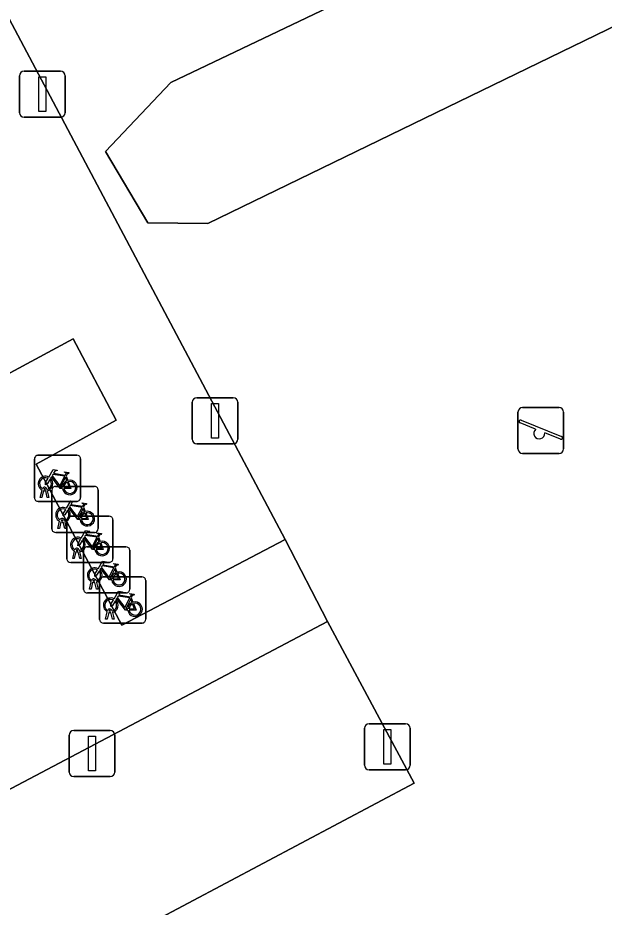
# Model space of a CAD drawing. Extents: x 162879 to 165540, y 384011 to 385181.
# Drawn here: x 163077.13 to 163089.84, y 384121.61 to 384140.91 of the extents above; entities that cross this region are included whole.
import ezdxf

# ---------------------------------------------------------------- set-up
doc = ezdxf.new("R2010")
doc.units = 0
for name, color, linetype in [('IMGEO_Fietsenrek', 7, 'Continuous'), ('IMGEO_Groenvoorziening', 7, 'Continuous'), ('IMGEO_Lichtmast', 7, 'Continuous'), ('IMGEO_Rijbaan_lokaal_open', 7, 'Continuous'), ('IMGEO_Speelvoorziening', 7, 'Continuous')]:
    doc.layers.add(name, color=color, linetype=linetype)

msp = doc.modelspace()

# ---------------------------------------------------------------- linework, layer by layer
at = {"layer": 'IMGEO_Fietsenrek'}
for p, q in [((163077.567, 384131.42), (163078.408, 384131.42)), ((163078.408, 384131.42), (163077.567, 384131.42)), ((163077.492, 384130.495), (163077.492, 384131.336)), ((163077.492, 384131.336), (163077.492, 384130.495)), ((163078.492, 384131.345), (163078.492, 384130.504)), ((163078.492, 384130.504), (163078.492, 384131.345)), ((163078.179, 384130.969), (163078.215, 384130.874)), ((163077.619, 384130.504), (163077.658, 384130.664)), ((163077.688, 384130.652), (163077.653, 384130.504)), ((163077.73, 384130.676), (163077.729, 384130.68)), ((163077.771, 384130.504), (163077.737, 384130.646)), ((163077.761, 384130.687), (163077.762, 384130.68)), ((163077.769, 384130.65), (163077.804, 384130.504)), ((163077.871, 384129.819), (163077.871, 384130.66)), ((163077.871, 384130.66), (163077.871, 384129.819)), ((163077.946, 384130.744), (163078.787, 384130.744)), ((163078.787, 384130.744), (163077.946, 384130.744)), ((163078.871, 384130.669), (163078.871, 384129.828)), ((163078.871, 384129.828), (163078.871, 384130.669)), ((163078.417, 384130.42), (163077.576, 384130.42)), ((163077.576, 384130.42), (163078.417, 384130.42)), ((163077.653, 384130.504), (163077.619, 384130.504)), ((163077.804, 384130.504), (163077.771, 384130.504)), ((163078.558, 384130.293), (163078.594, 384130.198)), ((163078.269, 384130.096), (163079.11, 384130.096)), ((163079.11, 384130.096), (163078.269, 384130.096)), ((163079.194, 384130.021), (163079.194, 384129.18)), ((163079.194, 384129.18), (163079.194, 384130.021)), ((163077.998, 384129.828), (163078.037, 384129.988)), ((163078.032, 384129.828), (163077.998, 384129.828)), ((163078.067, 384129.976), (163078.032, 384129.828)), ((163078.109, 384130), (163078.108, 384130.004)), ((163078.15, 384129.828), (163078.116, 384129.97)), ((163078.14, 384130.011), (163078.141, 384130.004)), ((163078.148, 384129.974), (163078.183, 384129.828)), ((163078.183, 384129.828), (163078.15, 384129.828)), ((163078.194, 384129.171), (163078.194, 384130.012)), ((163078.194, 384130.012), (163078.194, 384129.171)), ((163078.796, 384129.744), (163077.955, 384129.744)), ((163077.955, 384129.744), (163078.796, 384129.744)), ((163078.881, 384129.645), (163078.917, 384129.55)), ((163078.321, 384129.18), (163078.36, 384129.34)), ((163078.39, 384129.328), (163078.355, 384129.18)), ((163078.432, 384129.352), (163078.431, 384129.356)), ((163078.473, 384129.18), (163078.439, 384129.322)), ((163078.463, 384129.363), (163078.464, 384129.356)), ((163078.471, 384129.326), (163078.506, 384129.18)), ((163078.558, 384128.507), (163078.558, 384129.348)), ((163078.558, 384129.348), (163078.558, 384128.507)), ((163078.633, 384129.432), (163079.474, 384129.432)), ((163079.474, 384129.432), (163078.633, 384129.432)), ((163079.558, 384129.357), (163079.558, 384128.516)), ((163079.558, 384128.516), (163079.558, 384129.357)), ((163079.119, 384129.096), (163078.278, 384129.096)), ((163078.278, 384129.096), (163079.119, 384129.096)), ((163078.355, 384129.18), (163078.321, 384129.18)), ((163078.506, 384129.18), (163078.473, 384129.18)), ((163079.245, 384128.981), (163079.281, 384128.886)), ((163078.685, 384128.516), (163078.724, 384128.676)), ((163078.754, 384128.664), (163078.719, 384128.516)), ((163078.796, 384128.688), (163078.795, 384128.692)), ((163078.827, 384128.699), (163078.828, 384128.692)), ((163078.835, 384128.662), (163078.87, 384128.516)), ((163078.905, 384127.854), (163078.905, 384128.695)), ((163078.905, 384128.695), (163078.905, 384127.854)), ((163078.98, 384128.779), (163079.821, 384128.779)), ((163079.821, 384128.779), (163078.98, 384128.779)), ((163079.905, 384128.704), (163079.905, 384127.863)), ((163079.905, 384127.863), (163079.905, 384128.704)), ((163078.719, 384128.516), (163078.685, 384128.516)), ((163078.837, 384128.516), (163078.803, 384128.658)), ((163078.87, 384128.516), (163078.837, 384128.516)), ((163079.483, 384128.432), (163078.642, 384128.432)), ((163078.642, 384128.432), (163079.483, 384128.432)), ((163079.592, 384128.328), (163079.628, 384128.233)), ((163079.032, 384127.863), (163079.071, 384128.023)), ((163079.101, 384128.011), (163079.066, 384127.863)), ((163079.143, 384128.035), (163079.142, 384128.039)), ((163079.184, 384127.863), (163079.15, 384128.005)), ((163079.174, 384128.046), (163079.175, 384128.039)), ((163079.182, 384128.009), (163079.217, 384127.863)), ((163079.83, 384127.779), (163078.989, 384127.779)), ((163078.989, 384127.779), (163079.83, 384127.779)), ((163079.066, 384127.863), (163079.032, 384127.863)), ((163079.217, 384127.863), (163079.184, 384127.863))]:
    msp.add_line(p, q, dxfattribs=at)
for points in [[(163077.805, 384130.946), (163077.9, 384131.11), (163077.986, 384131.096), (163077.988, 384131.087), (163077.932, 384131.076), (163077.905, 384131.031), (163078.161, 384130.99)], [(163078.148, 384130.965), (163077.891, 384131.006), (163077.874, 384130.977), (163078.041, 384130.757), (163078.148, 384130.965)], [(163078.161, 384130.99), (163078.186, 384131.039), (163078.18, 384131.043), (163078.157, 384131.047), (163078.145, 384131.054), (163078.144, 384131.057), (163078.146, 384131.062), (163078.241, 384131.047), (163078.243, 384131.037), (163078.233, 384131.024), (163078.221, 384131.018), (163078.207, 384131.024), (163078.179, 384130.969)], [(163077.826, 384130.894), (163077.774, 384130.804), (163077.734, 384130.779), (163077.735, 384130.826), (163077.79, 384130.92)], [(163078.101, 384130.702), (163078.051, 384130.702), (163077.86, 384130.953), (163077.841, 384130.921)], [(163078.196, 384130.867), (163078.166, 384130.944), (163078.057, 384130.726), (163078.1, 384130.726)], [(163078.13, 384130.726), (163078.25, 384130.725), (163078.206, 384130.839)], [(163078.226, 384130.846), (163078.281, 384130.701), (163078.131, 384130.701)], [(163078.184, 384130.27), (163078.279, 384130.434), (163078.365, 384130.42), (163078.367, 384130.411), (163078.311, 384130.4), (163078.284, 384130.355), (163078.54, 384130.314)], [(163078.205, 384130.218), (163078.153, 384130.128), (163078.113, 384130.103), (163078.114, 384130.15), (163078.169, 384130.244)], [(163078.48, 384130.026), (163078.43, 384130.026), (163078.239, 384130.277), (163078.22, 384130.245)], [(163078.527, 384130.289), (163078.27, 384130.33), (163078.253, 384130.301), (163078.42, 384130.081), (163078.527, 384130.289)], [(163078.575, 384130.191), (163078.545, 384130.268), (163078.436, 384130.05), (163078.479, 384130.05)], [(163078.54, 384130.314), (163078.565, 384130.363), (163078.559, 384130.367), (163078.536, 384130.371), (163078.524, 384130.378), (163078.523, 384130.381), (163078.525, 384130.386), (163078.62, 384130.371), (163078.622, 384130.361), (163078.612, 384130.348), (163078.6, 384130.342), (163078.586, 384130.348), (163078.558, 384130.293)], [(163078.509, 384130.05), (163078.629, 384130.049), (163078.585, 384130.163)], [(163078.605, 384130.17), (163078.66, 384130.025), (163078.51, 384130.025)], [(163078.507, 384129.622), (163078.602, 384129.786), (163078.688, 384129.772), (163078.69, 384129.763), (163078.634, 384129.752), (163078.607, 384129.707), (163078.863, 384129.666)], [(163078.803, 384129.378), (163078.753, 384129.378), (163078.562, 384129.629), (163078.543, 384129.597)], [(163078.85, 384129.641), (163078.593, 384129.682), (163078.576, 384129.653), (163078.743, 384129.433), (163078.85, 384129.641)], [(163078.863, 384129.666), (163078.888, 384129.715), (163078.882, 384129.719), (163078.859, 384129.723), (163078.847, 384129.73), (163078.846, 384129.733), (163078.848, 384129.738), (163078.943, 384129.723), (163078.945, 384129.713), (163078.935, 384129.7), (163078.923, 384129.694), (163078.909, 384129.7), (163078.881, 384129.645)], [(163078.528, 384129.57), (163078.476, 384129.48), (163078.436, 384129.455), (163078.437, 384129.502), (163078.492, 384129.596)], [(163078.898, 384129.543), (163078.868, 384129.62), (163078.759, 384129.402), (163078.802, 384129.402)], [(163078.832, 384129.402), (163078.952, 384129.401), (163078.908, 384129.515)], [(163078.928, 384129.522), (163078.983, 384129.377), (163078.833, 384129.377)], [(163078.871, 384128.958), (163078.966, 384129.122), (163079.052, 384129.108), (163079.054, 384129.099), (163078.998, 384129.088), (163078.971, 384129.043), (163079.227, 384129.002)], [(163079.227, 384129.002), (163079.252, 384129.051), (163079.246, 384129.055), (163079.223, 384129.059), (163079.211, 384129.066), (163079.21, 384129.069), (163079.212, 384129.074), (163079.307, 384129.059), (163079.309, 384129.049), (163079.299, 384129.036), (163079.287, 384129.03), (163079.273, 384129.036), (163079.245, 384128.981)], [(163078.892, 384128.906), (163078.84, 384128.816), (163078.8, 384128.791), (163078.801, 384128.838), (163078.856, 384128.932)], [(163079.167, 384128.714), (163079.117, 384128.714), (163078.926, 384128.965), (163078.907, 384128.933)], [(163079.214, 384128.977), (163078.957, 384129.018), (163078.94, 384128.989), (163079.107, 384128.769), (163079.214, 384128.977)], [(163079.262, 384128.879), (163079.232, 384128.956), (163079.123, 384128.738), (163079.166, 384128.738)], [(163079.292, 384128.858), (163079.347, 384128.713), (163079.197, 384128.713)], [(163079.196, 384128.738), (163079.316, 384128.737), (163079.272, 384128.851)], [(163079.218, 384128.305), (163079.313, 384128.469), (163079.399, 384128.455), (163079.401, 384128.446), (163079.345, 384128.435), (163079.318, 384128.39), (163079.574, 384128.349)], [(163079.239, 384128.253), (163079.187, 384128.163), (163079.147, 384128.138), (163079.148, 384128.185), (163079.203, 384128.279)], [(163079.514, 384128.061), (163079.464, 384128.061), (163079.273, 384128.312), (163079.254, 384128.28)], [(163079.561, 384128.324), (163079.304, 384128.365), (163079.287, 384128.336), (163079.454, 384128.116), (163079.561, 384128.324)], [(163079.609, 384128.226), (163079.579, 384128.303), (163079.47, 384128.085), (163079.513, 384128.085)], [(163079.574, 384128.349), (163079.599, 384128.398), (163079.593, 384128.402), (163079.57, 384128.406), (163079.558, 384128.413), (163079.557, 384128.416), (163079.559, 384128.421), (163079.654, 384128.406), (163079.656, 384128.396), (163079.646, 384128.383), (163079.634, 384128.377), (163079.62, 384128.383), (163079.592, 384128.328)], [(163079.543, 384128.085), (163079.663, 384128.084), (163079.619, 384128.198)], [(163079.639, 384128.205), (163079.694, 384128.06), (163079.544, 384128.06)]]:
    msp.add_lwpolyline(points, dxfattribs=at)
for centre, radius, start, end in [((163077.57, 384131.342), 0.0779, 92.4484, 184.2845), ((163077.57, 384131.342), 0.0779, 92.4484, 184.2845), ((163078.414, 384131.342), 0.0779, 2.4484, 94.2845), ((163078.414, 384131.342), 0.0779, 2.4484, 94.2845), ((163077.732, 384130.805), 0.159, 62.6766, 242.1369), ((163077.732, 384130.805), 0.129, 63.3192, 238.903), ((163077.732, 384130.805), 0.129, 283.6043, 43.4302), ((163077.732, 384130.805), 0.159, 283.5766, 46.6042), ((163078.259, 384130.721), 0.159, 113.3408, 178.3217), ((163078.259, 384130.721), 0.159, 187.0065, 105.7708), ((163078.259, 384130.721), 0.129, 113.923, 177.9556), ((163078.259, 384130.721), 0.129, 188.6715, 104.5883), ((163077.712, 384130.676), 0.0499, 12.8025, 158.6934), ((163077.732, 384130.805), 0.159, 253.9967, 271.7867), ((163077.712, 384130.676), 0.0174, 12.8025, 163.4502), ((163077.732, 384130.805), 0.129, 253.415, 269.0204), ((163077.949, 384130.666), 0.0779, 92.4484, 184.2845), ((163077.949, 384130.666), 0.0779, 92.4484, 184.2845), ((163078.793, 384130.666), 0.0779, 2.4484, 94.2845), ((163078.793, 384130.666), 0.0779, 2.4484, 94.2845), ((163077.57, 384130.498), 0.0779, 182.4484, 274.2845), ((163077.57, 384130.498), 0.0779, 182.4484, 274.2845), ((163078.414, 384130.498), 0.0779, 272.4484, 4.2845), ((163078.414, 384130.498), 0.0779, 272.4484, 4.2845), ((163078.111, 384130.129), 0.159, 62.6766, 242.1369), ((163078.111, 384130.129), 0.129, 63.3192, 238.903), ((163078.111, 384130.129), 0.129, 283.6043, 43.4302), ((163078.111, 384130.129), 0.159, 283.5766, 46.6042), ((163078.091, 384130), 0.0499, 12.8025, 158.6934), ((163078.091, 384130), 0.0174, 12.8025, 163.4502), ((163078.272, 384130.018), 0.0779, 92.4484, 184.2845), ((163078.272, 384130.018), 0.0779, 92.4484, 184.2845), ((163078.638, 384130.045), 0.159, 113.3408, 178.3217), ((163078.638, 384130.045), 0.159, 187.0065, 105.7708), ((163078.638, 384130.045), 0.129, 113.923, 177.9556), ((163078.638, 384130.045), 0.129, 188.6715, 104.5883), ((163079.116, 384130.018), 0.0779, 2.4484, 94.2845), ((163079.116, 384130.018), 0.0779, 2.4484, 94.2845), ((163078.111, 384130.129), 0.159, 253.9967, 271.7867), ((163078.111, 384130.129), 0.129, 253.415, 269.0204), ((163078.793, 384129.822), 0.0779, 272.4484, 4.2845), ((163078.793, 384129.822), 0.0779, 272.4484, 4.2845), ((163077.949, 384129.822), 0.0779, 182.4484, 274.2845), ((163077.949, 384129.822), 0.0779, 182.4484, 274.2845), ((163078.434, 384129.481), 0.159, 62.6766, 242.1369), ((163078.434, 384129.481), 0.129, 63.3192, 238.903), ((163078.434, 384129.481), 0.129, 283.6043, 43.4302), ((163078.434, 384129.481), 0.159, 283.5766, 46.6042), ((163078.961, 384129.397), 0.159, 113.3408, 178.3217), ((163078.961, 384129.397), 0.159, 187.0065, 105.7708), ((163078.961, 384129.397), 0.129, 113.923, 177.9556), ((163078.961, 384129.397), 0.129, 188.6715, 104.5883), ((163078.414, 384129.352), 0.0499, 12.8025, 158.6934), ((163078.434, 384129.481), 0.159, 253.9967, 271.7867), ((163078.414, 384129.352), 0.0174, 12.8025, 163.4502), ((163078.434, 384129.481), 0.129, 253.415, 269.0204), ((163078.636, 384129.354), 0.0779, 92.4484, 184.2845), ((163078.636, 384129.354), 0.0779, 92.4484, 184.2845), ((163079.48, 384129.354), 0.0779, 2.4484, 94.2845), ((163079.48, 384129.354), 0.0779, 2.4484, 94.2845), ((163078.272, 384129.174), 0.0779, 182.4484, 274.2845), ((163078.272, 384129.174), 0.0779, 182.4484, 274.2845), ((163079.116, 384129.174), 0.0779, 272.4484, 4.2845), ((163079.116, 384129.174), 0.0779, 272.4484, 4.2845), ((163078.798, 384128.817), 0.159, 62.6766, 242.1369), ((163078.798, 384128.817), 0.129, 63.3192, 238.903), ((163078.798, 384128.817), 0.129, 283.6043, 43.4302), ((163078.798, 384128.817), 0.159, 283.5766, 46.6042), ((163079.325, 384128.733), 0.159, 113.3408, 178.3217), ((163079.325, 384128.733), 0.159, 187.0065, 105.7708), ((163079.325, 384128.733), 0.129, 188.6715, 104.5883), ((163078.778, 384128.688), 0.0499, 12.8025, 158.6934), ((163078.798, 384128.817), 0.159, 253.9967, 271.7867), ((163078.778, 384128.688), 0.0174, 12.8025, 163.4502), ((163078.798, 384128.817), 0.129, 253.415, 269.0204), ((163078.983, 384128.701), 0.0779, 92.4484, 184.2845), ((163078.983, 384128.701), 0.0779, 92.4484, 184.2845), ((163079.325, 384128.733), 0.129, 113.923, 177.9556), ((163079.827, 384128.701), 0.0779, 2.4484, 94.2845), ((163079.827, 384128.701), 0.0779, 2.4484, 94.2845), ((163078.636, 384128.51), 0.0779, 182.4484, 274.2845), ((163078.636, 384128.51), 0.0779, 182.4484, 274.2845), ((163079.48, 384128.51), 0.0779, 272.4484, 4.2845), ((163079.48, 384128.51), 0.0779, 272.4484, 4.2845), ((163079.145, 384128.164), 0.159, 62.6766, 242.1369), ((163079.145, 384128.164), 0.129, 63.3192, 238.903), ((163079.145, 384128.164), 0.159, 283.5766, 46.6042), ((163079.125, 384128.035), 0.0499, 12.8025, 158.6934), ((163079.145, 384128.164), 0.129, 283.6043, 43.4302), ((163079.672, 384128.08), 0.159, 113.3408, 178.3217), ((163079.672, 384128.08), 0.159, 187.0065, 105.7708), ((163079.672, 384128.08), 0.129, 113.923, 177.9556), ((163079.672, 384128.08), 0.129, 188.6715, 104.5883), ((163079.145, 384128.164), 0.159, 253.9967, 271.7867), ((163079.125, 384128.035), 0.0174, 12.8025, 163.4502), ((163079.145, 384128.164), 0.129, 253.415, 269.0204), ((163078.983, 384127.857), 0.0779, 182.4484, 274.2845), ((163078.983, 384127.857), 0.0779, 182.4484, 274.2845), ((163079.827, 384127.857), 0.0779, 272.4484, 4.2845), ((163079.827, 384127.857), 0.0779, 272.4484, 4.2845)]:
    msp.add_arc(centre, radius, start, end, dxfattribs=at)
at = {"layer": 'IMGEO_Groenvoorziening'}
msp.add_lwpolyline([(163080.048, 384198.225), (163053.853, 384184.48), (163067.382, 384158.999), (163093.542, 384172.882), (163094.565, 384170.805), (163101.195, 384158.277), (163100.648, 384157.988), (163101.839, 384155.875), (163076.172, 384142.348), (163082.929, 384129.591), (163083.846, 384127.811), (163085.723, 384124.303), (163069.383, 384115.626), (163064.419, 384125.025), (163037.943, 384111.038)], dxfattribs=at)
for points in [[(163101.524, 384146.311), (163103.594, 384142.638), (163105.683, 384143.589), (163103.142, 384149.192), (163102.275, 384149.563), (163100.717, 384149.185), (163080.452, 384139.512), (163079.03, 384138.011), (163079.948, 384136.467), (163081.254, 384136.447)], [(163100.717, 384149.185), (163102.275, 384149.563), (163103.142, 384149.192), (163105.683, 384143.589), (163103.594, 384142.638), (163101.524, 384146.311), (163081.254, 384136.447), (163079.948, 384136.467), (163079.03, 384138.011), (163080.452, 384139.512)], [(163083.846, 384127.811), (163082.929, 384129.591), (163079.384, 384127.734), (163077.526, 384131.227), (163079.261, 384132.185), (163078.334, 384133.947), (163076.597, 384133.011), (163074.717, 384136.564), (163076.458, 384137.481), (163075.538, 384139.215), (163068.486, 384135.503), (163069.441, 384133.73), (163071.182, 384134.632), (163073.005, 384131.111), (163071.298, 384130.178), (163072.243, 384128.47), (163074.003, 384129.358), (163075.824, 384125.871), (163074.124, 384124.934), (163075.048, 384123.169)]]:
    msp.add_lwpolyline(points, close=True, dxfattribs=at)
at = {"layer": 'IMGEO_Lichtmast'}
for p, q in [((163077.266, 384139.754), (163078.056, 384139.754)), ((163078.056, 384139.754), (163077.266, 384139.754)), ((163077.166, 384138.854), (163077.166, 384139.654)), ((163077.166, 384139.654), (163077.166, 384138.854)), ((163078.156, 384139.654), (163078.156, 384138.854)), ((163078.156, 384138.854), (163078.156, 384139.654)), ((163078.056, 384138.754), (163077.266, 384138.754)), ((163077.266, 384138.754), (163078.056, 384138.754)), ((163080.913, 384131.769), (163080.913, 384132.569)), ((163080.913, 384132.569), (163080.913, 384131.769)), ((163081.013, 384132.669), (163081.803, 384132.669)), ((163081.803, 384132.669), (163081.013, 384132.669)), ((163081.903, 384132.569), (163081.903, 384131.769)), ((163081.903, 384131.769), (163081.903, 384132.569)), ((163081.803, 384131.669), (163081.013, 384131.669)), ((163081.013, 384131.669), (163081.803, 384131.669)), ((163084.747, 384125.594), (163085.537, 384125.594)), ((163085.537, 384125.594), (163084.747, 384125.594)), ((163078.344, 384125.446), (163079.134, 384125.446)), ((163079.134, 384125.446), (163078.344, 384125.446)), ((163084.647, 384124.694), (163084.647, 384125.494)), ((163084.647, 384125.494), (163084.647, 384124.694)), ((163085.637, 384125.494), (163085.637, 384124.694)), ((163085.637, 384124.694), (163085.637, 384125.494)), ((163078.244, 384124.546), (163078.244, 384125.346)), ((163078.244, 384125.346), (163078.244, 384124.546)), ((163079.234, 384125.346), (163079.234, 384124.546)), ((163079.234, 384124.546), (163079.234, 384125.346)), ((163079.134, 384124.446), (163078.344, 384124.446)), ((163078.344, 384124.446), (163079.134, 384124.446)), ((163085.537, 384124.594), (163084.747, 384124.594)), ((163084.747, 384124.594), (163085.537, 384124.594))]:
    msp.add_line(p, q, dxfattribs=at)
for points in [[(163077.586, 384139.629), (163077.736, 384139.629), (163077.736, 384138.879), (163077.586, 384138.879), (163077.586, 384139.629)], [(163081.333, 384132.544), (163081.483, 384132.544), (163081.483, 384131.794), (163081.333, 384131.794), (163081.333, 384132.544)], [(163085.067, 384125.469), (163085.217, 384125.469), (163085.217, 384124.719), (163085.067, 384124.719), (163085.067, 384125.469)], [(163078.664, 384125.321), (163078.814, 384125.321), (163078.814, 384124.571), (163078.664, 384124.571), (163078.664, 384125.321)]]:
    msp.add_lwpolyline(points, dxfattribs=at)
for centre, start, end in [((163077.266, 384139.654), 90, 180), ((163077.266, 384139.654), 90, 180), ((163078.056, 384139.654), 0, 90), ((163078.056, 384139.654), 360, 90), ((163077.266, 384138.854), 180, 270), ((163077.266, 384138.854), 180, 270), ((163078.056, 384138.854), 270, 0), ((163078.056, 384138.854), 270, 0), ((163081.013, 384132.569), 90, 180), ((163081.013, 384132.569), 90, 180), ((163081.803, 384132.569), 0, 90), ((163081.803, 384132.569), 360, 90), ((163081.013, 384131.769), 180, 270), ((163081.013, 384131.769), 180, 270), ((163081.803, 384131.769), 270, 0), ((163081.803, 384131.769), 270, 0), ((163084.747, 384125.494), 90, 180), ((163084.747, 384125.494), 90, 180), ((163085.537, 384125.494), 0, 90), ((163085.537, 384125.494), 360, 90), ((163078.344, 384125.346), 90, 180), ((163078.344, 384125.346), 90, 180), ((163079.134, 384125.346), 0, 90), ((163079.134, 384125.346), 360, 90), ((163084.747, 384124.694), 180, 270), ((163084.747, 384124.694), 180, 270), ((163085.537, 384124.694), 270, 0), ((163085.537, 384124.694), 270, 0), ((163078.344, 384124.546), 180, 270), ((163078.344, 384124.546), 180, 270), ((163079.134, 384124.546), 270, 0), ((163079.134, 384124.546), 270, 0)]:
    msp.add_arc(centre, 0.1, start, end, dxfattribs=at)
at = {"layer": 'IMGEO_Rijbaan_lokaal_open'}
msp.add_lwpolyline([(163064.419, 384125.025), (163069.383, 384115.626), (163085.723, 384124.303), (163083.846, 384127.811), (163075.048, 384123.169), (163074.124, 384124.934), (163075.824, 384125.871), (163074.003, 384129.358), (163072.243, 384128.47), (163071.298, 384130.178), (163073.005, 384131.111), (163071.182, 384134.632), (163069.441, 384133.73), (163068.486, 384135.503), (163075.538, 384139.215), (163076.458, 384137.481), (163074.717, 384136.564), (163076.597, 384133.011), (163078.334, 384133.947), (163079.261, 384132.185), (163077.526, 384131.227), (163079.384, 384127.734), (163082.929, 384129.591), (163076.172, 384142.348)], dxfattribs=at)
at = {"layer": 'IMGEO_Speelvoorziening'}
for p, q in [((163087.974, 384131.557), (163087.974, 384132.357)), ((163087.974, 384132.357), (163087.974, 384131.557)), ((163088.074, 384132.457), (163088.864, 384132.457)), ((163088.864, 384132.457), (163088.074, 384132.457)), ((163088.964, 384132.357), (163088.964, 384131.557)), ((163088.964, 384131.557), (163088.964, 384132.357)), ((163088.043, 384132.182), (163088.919, 384131.829)), ((163088.357, 384131.985), (163088.018, 384132.122)), ((163088.895, 384131.769), (163088.555, 384131.906)), ((163088.864, 384131.457), (163088.074, 384131.457)), ((163088.074, 384131.457), (163088.864, 384131.457))]:
    msp.add_line(p, q, dxfattribs=at)
for centre, radius, start, end in [((163088.074, 384132.357), 0.1, 90, 180), ((163088.074, 384132.357), 0.1, 90, 180), ((163088.864, 384132.357), 0.1, 0, 90), ((163088.864, 384132.357), 0.1, 360, 90), ((163088.031, 384132.152), 0.0327, 68.078, 248.078), ((163088.436, 384131.895), 0.12, 130.9928, 5.1632), ((163088.907, 384131.799), 0.0327, 248.078, 68.078), ((163088.074, 384131.557), 0.1, 180, 270), ((163088.074, 384131.557), 0.1, 180, 270), ((163088.864, 384131.557), 0.1, 270, 0), ((163088.864, 384131.557), 0.1, 270, 0)]:
    msp.add_arc(centre, radius, start, end, dxfattribs=at)

doc.saveas('drawing.dxf')
